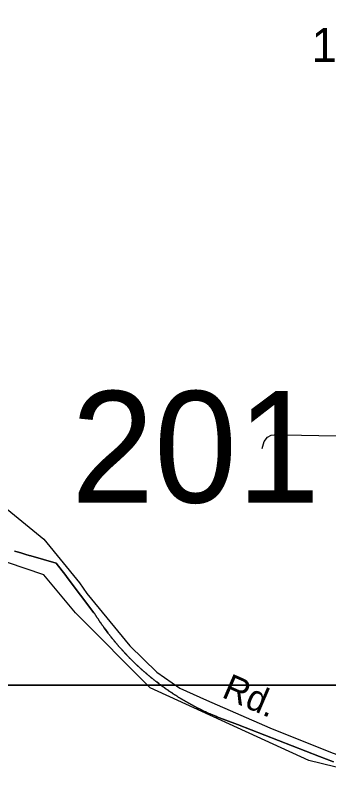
# Model space of a CAD drawing. Extents: x 2220236 to 2384410, y 720751 to 894131.
# Drawn here: x 2335613 to 2336765, y 816580 to 819437 of the extents above; entities that cross this region are included whole.
import ezdxf

# ---------------------------------------------------------------- set-up
doc = ezdxf.new("R2010")
doc.units = 0
doc.layers.add('Default', color=7, linetype='Continuous')

msp = doc.modelspace()

# ---------------------------------------------------------------- linework, layer by layer
at = {"layer": 'Default'}
for points in [[(2329807.7, 835464.4), (2346103.7, 835464.4), (2346103.7, 816974.9), (2329807.7, 816974.9), (2329807.7, 835464.4)], [(2333626.2, 818812.7), (2333689.1, 818786.2), (2333727.9, 818769.8), (2333830.4, 818726.8), (2333939.5, 818682.1), (2334071.7, 818624.2), (2334328.5, 818504.5), (2334658.5, 818316.5), (2334900.5, 818149.5), (2335168.9, 817940.7), (2335266.9, 817865.8), (2335514, 817676.9), (2335717.8, 817511.4), (2335849.5, 817350.5), (2335876.3, 817311.3), (2336034.6, 817119.3), (2336133.6, 817022.5), (2336218.4, 816963.6), (2336315.8, 816918.9), (2336549.9, 816817.6), (2336773, 816728.5), (2336862.2, 816694.7)], [(2336521.3, 817845.3), (2336528.2, 817870.5), (2336541.2, 817887), (2336554.2, 817893.9), (2336565.5, 817895.6), (2336601.9, 817895.6), (2336730.2, 817893), (2336879.2, 817891.3), (2336900.9, 817891.3), (2336914.8, 817889.6), (2336938.4, 817883.7)], [(2337260.1, 816641.7), (2336889.7, 816649.6), (2336692.7, 816696.9), (2336109.5, 816965), (2335833.7, 817241.1), (2335717.1, 817380.6), (2335517.8, 817447.2)], [(2337260.1, 816641.7), (2336889.7, 816649.6), (2336692.7, 816696.9), (2336109.5, 816965), (2335833.7, 817241.1), (2335717.1, 817380.6), (2335517.8, 817447.2)], [(2335610.2, 817467.4), (2335623.8, 817463.4), (2335637.2, 817459.5), (2335650.8, 817455.6), (2335664, 817451.7), (2335669.2, 817450.1), (2335763.2, 817423.8), (2335798.8, 817377.3), (2335803.8, 817370.7), (2335902.2, 817241), (2335903.5, 817238.9), (2335905, 817236.8), (2335906.2, 817234.6), (2335907.5, 817232.5), (2335909, 817230.4), (2335910.2, 817228.3), (2335911.8, 817226.2), (2335913, 817224.1), (2335914.5, 817222.1), (2335915.8, 817219.9), (2335917.2, 817217.9), (2335918.5, 817215.8), (2335920, 817213.7), (2335921.2, 817211.6), (2335922.8, 817209.6), (2335924.2, 817207.5), (2335925.5, 817205.4), (2335927, 817203.4), (2335928.5, 817201.3), (2335929.8, 817199.2), (2335931.2, 817197.2), (2335932.8, 817195.2), (2335934.2, 817193.1), (2335935.5, 817191.1), (2335937, 817189.1), (2335938.5, 817187.1), (2335940, 817185), (2335943, 817181), (2335944.5, 817178.9), (2335953.5, 817166.9), (2335955, 817165), (2335958, 817161), (2335959.5, 817159.1), (2335961, 817157.1), (2335962.5, 817155.1), (2335964.2, 817153.1), (2335965.8, 817151.2), (2335967.2, 817149.2), (2335968.8, 817147.2), (2335970.2, 817145.3), (2335972, 817143.4), (2335973.5, 817141.4), (2335975, 817139.5), (2335976.8, 817137.6), (2335978.2, 817135.6), (2335980, 817133.8), (2335981.5, 817131.8), (2335983, 817129.9), (2335984.8, 817128), (2335986.2, 817126.1), (2335988, 817124.2), (2335989.5, 817122.2), (2335991.2, 817120.4), (2335992.8, 817118.5), (2335996.2, 817114.8), (2335997.8, 817112.9), (2335999.5, 817111), (2336001, 817109.1), (2336004.5, 817105.4), (2336006, 817103.5), (2336007.8, 817101.7), (2336009.5, 817099.8), (2336011.2, 817098), (2336012.8, 817096.1), (2336014.5, 817094.3), (2336016.2, 817092.5), (2336018, 817090.6), (2336019.8, 817088.8), (2336021.5, 817087), (2336023, 817085.2), (2336024.8, 817083.4), (2336026.5, 817081.6), (2336028.2, 817079.8), (2336030, 817078), (2336031.8, 817076.2), (2336033.5, 817074.4), (2336035.2, 817072.6), (2336038.8, 817069.1), (2336040.5, 817067.3), (2336042.5, 817065.6), (2336043.5, 817064.4), (2336046, 817062.1), (2336049.5, 817058.6), (2336053, 817055.1), (2336055, 817053.4), (2336056.8, 817051.6), (2336058.5, 817049.9), (2336060.2, 817048.2), (2336062.2, 817046.5), (2336064, 817044.8), (2336065.8, 817043.1), (2336067.8, 817041.4), (2336069.5, 817039.7), (2336071.2, 817038), (2336073.2, 817036.3), (2336075, 817034.6), (2336077, 817032.9), (2336078.8, 817031.3), (2336080.8, 817029.6), (2336082.5, 817028), (2336084.5, 817026.3), (2336086.2, 817024.7), (2336088.2, 817023), (2336090, 817021.4), (2336092, 817019.8), (2336093.8, 817018.1), (2336095.8, 817016.5), (2336097.5, 817014.9), (2336099.5, 817013.2), (2336101.5, 817011.6), (2336103.2, 817010.1), (2336105.2, 817008.4), (2336107.2, 817006.8), (2336109.2, 817005.2), (2336111, 817003.7), (2336113, 817002.1), (2336115, 817000.5), (2336117, 816998.9), (2336118.8, 816997.4), (2336120.8, 816995.8), (2336122.8, 816994.2), (2336124.8, 816992.7), (2336126.8, 816991.1), (2336128.8, 816989.6), (2336130.5, 816988.1), (2336132.5, 816986.6), (2336134.5, 816985), (2336140.5, 816980.5), (2336142.5, 816978.9), (2336144.5, 816977.4), (2336146.5, 816976), (2336152.5, 816971.5), (2336154.5, 816970.1), (2336156.5, 816968.6), (2336158.8, 816967.1), (2336160.8, 816965.6), (2336162.8, 816964.2), (2336164.8, 816962.8), (2336166.8, 816961.3), (2336168.8, 816959.9), (2336170.8, 816958.4), (2336173, 816957), (2336175, 816955.6), (2336177, 816954.2), (2336179, 816952.8), (2336181.2, 816951.4), (2336183.2, 816949.9), (2336185.2, 816948.6), (2336187.5, 816947.2), (2336189.5, 816945.8), (2336191.5, 816944.4), (2336193.8, 816943), (2336195.8, 816941.6), (2336197.8, 816940.3), (2336200, 816938.9), (2336202, 816937.6), (2336204.2, 816936.2), (2336206.2, 816934.9), (2336208.2, 816933.6), (2336210.5, 816932.2), (2336212.5, 816930.9), (2336214.8, 816929.6), (2336216.8, 816928.2), (2336219, 816926.9), (2336221, 816925.6), (2336223.2, 816924.4), (2336225.5, 816923.1), (2336227.5, 816921.8), (2336229.8, 816920.5), (2336231.8, 816919.2), (2336234, 816917.9), (2336236.2, 816916.7), (2336238.2, 816915.4), (2336240.5, 816914.2), (2336242.5, 816912.9), (2336244.8, 816911.7), (2336247, 816910.4), (2336249.2, 816909.2), (2336251.2, 816908), (2336253.5, 816906.8), (2336255.8, 816905.6), (2336257.8, 816904.3), (2336260, 816903.1), (2336262.2, 816901.9), (2336264.5, 816900.8), (2336266.8, 816899.6), (2336268.8, 816898.4), (2336271, 816897.2), (2336273.2, 816896.1), (2336275.5, 816894.9), (2336277.8, 816893.7), (2336280, 816892.6), (2336282.2, 816891.4), (2336284.2, 816890.2), (2336286.5, 816889.1), (2336288, 816888.4), (2336291, 816886.9), (2336293.2, 816885.8), (2336295.5, 816884.6), (2336297.8, 816883.6), (2336300, 816882.4), (2336302.2, 816881.4), (2336304.5, 816880.2), (2336306.8, 816879.2), (2336309, 816878.1), (2336311.2, 816877), (2336313.5, 816875.9), (2336315.8, 816874.9), (2336318, 816873.8), (2336320.2, 816872.8), (2336322.5, 816871.8), (2336325, 816870.7), (2336329.5, 816868.7), (2336332.5, 816867.3), (2336351.2, 816860), (2336354.5, 816858.2), (2336430.2, 816829.4), (2336732, 816712.6), (2336784.2, 816692.4)], [(2336784.2, 816692.4), (2336732, 816712.6), (2336430.2, 816829.4), (2336354.5, 816858.2), (2336351.2, 816860), (2336332.5, 816867.3), (2336329.5, 816868.7), (2336325, 816870.7), (2336322.5, 816871.8), (2336320.2, 816872.8), (2336318, 816873.8), (2336315.8, 816874.9), (2336313.5, 816875.9), (2336311.2, 816877), (2336309, 816878.1), (2336306.8, 816879.2), (2336304.5, 816880.2), (2336302.2, 816881.4), (2336300, 816882.4), (2336297.8, 816883.6), (2336295.5, 816884.6), (2336293.2, 816885.8), (2336291, 816886.9), (2336288, 816888.4), (2336286.5, 816889.1), (2336284.2, 816890.2), (2336282.2, 816891.4), (2336280, 816892.6), (2336277.8, 816893.7), (2336275.5, 816894.9), (2336273.2, 816896.1), (2336271, 816897.2), (2336268.8, 816898.4), (2336266.8, 816899.6), (2336264.5, 816900.8), (2336262.2, 816901.9), (2336260, 816903.1), (2336257.8, 816904.3), (2336255.8, 816905.6), (2336253.5, 816906.8), (2336251.2, 816908), (2336249.2, 816909.2), (2336247, 816910.4), (2336244.8, 816911.7), (2336242.5, 816912.9), (2336240.5, 816914.2), (2336238.2, 816915.4), (2336236.2, 816916.7), (2336234, 816917.9), (2336231.8, 816919.2), (2336229.8, 816920.5), (2336227.5, 816921.8), (2336225.5, 816923.1), (2336223.2, 816924.4), (2336221, 816925.6), (2336219, 816926.9), (2336216.8, 816928.2), (2336214.8, 816929.6), (2336212.5, 816930.9), (2336210.5, 816932.2), (2336208.2, 816933.6), (2336206.2, 816934.9), (2336204.2, 816936.2), (2336202, 816937.6), (2336200, 816938.9), (2336197.8, 816940.3), (2336195.8, 816941.6), (2336193.8, 816943), (2336191.5, 816944.4), (2336189.5, 816945.8), (2336187.5, 816947.2), (2336185.2, 816948.6), (2336183.2, 816949.9), (2336181.2, 816951.4), (2336179, 816952.8), (2336177, 816954.2), (2336175, 816955.6), (2336173, 816957), (2336170.8, 816958.4), (2336168.8, 816959.9), (2336166.8, 816961.3), (2336164.8, 816962.8), (2336162.8, 816964.2), (2336160.8, 816965.6), (2336158.8, 816967.1), (2336156.5, 816968.6), (2336154.5, 816970.1), (2336152.5, 816971.5), (2336146.5, 816976), (2336144.5, 816977.4), (2336142.5, 816978.9), (2336140.5, 816980.5), (2336134.5, 816985), (2336132.5, 816986.6), (2336130.5, 816988.1), (2336128.8, 816989.6), (2336126.8, 816991.1), (2336124.8, 816992.7), (2336122.8, 816994.2), (2336120.8, 816995.8), (2336118.8, 816997.4), (2336117, 816998.9), (2336115, 817000.5), (2336113, 817002.1), (2336111, 817003.7), (2336109.2, 817005.2), (2336107.2, 817006.8), (2336105.2, 817008.4), (2336103.2, 817010.1), (2336101.5, 817011.6), (2336099.5, 817013.2), (2336097.5, 817014.9), (2336095.8, 817016.5), (2336093.8, 817018.1), (2336092, 817019.8), (2336090, 817021.4), (2336088.2, 817023), (2336086.2, 817024.7), (2336084.5, 817026.3), (2336082.5, 817028), (2336080.8, 817029.6), (2336078.8, 817031.3), (2336077, 817032.9), (2336075, 817034.6), (2336073.2, 817036.3), (2336071.2, 817038), (2336069.5, 817039.7), (2336067.8, 817041.4), (2336065.8, 817043.1), (2336064, 817044.8), (2336062.2, 817046.5), (2336060.2, 817048.2), (2336058.5, 817049.9), (2336056.8, 817051.6), (2336055, 817053.4), (2336053, 817055.1), (2336049.5, 817058.6), (2336046, 817062.1), (2336043.5, 817064.4), (2336042.5, 817065.6), (2336040.5, 817067.3), (2336038.8, 817069.1), (2336035.2, 817072.6), (2336033.5, 817074.4), (2336031.8, 817076.2), (2336030, 817078), (2336028.2, 817079.8), (2336026.5, 817081.6), (2336024.8, 817083.4), (2336023, 817085.2), (2336021.5, 817087), (2336019.8, 817088.8), (2336018, 817090.6), (2336016.2, 817092.5), (2336014.5, 817094.3), (2336012.8, 817096.1), (2336011.2, 817098), (2336009.5, 817099.8), (2336007.8, 817101.7), (2336006, 817103.5), (2336004.5, 817105.4), (2336001, 817109.1), (2335999.5, 817111), (2335997.8, 817112.9), (2335996.2, 817114.8), (2335992.8, 817118.5), (2335991.2, 817120.4), (2335989.5, 817122.2), (2335988, 817124.2), (2335986.2, 817126.1), (2335984.8, 817128), (2335983, 817129.9), (2335981.5, 817131.8), (2335980, 817133.8), (2335978.2, 817135.6), (2335976.8, 817137.6), (2335975, 817139.5), (2335973.5, 817141.4), (2335972, 817143.4), (2335970.2, 817145.3), (2335968.8, 817147.2), (2335967.2, 817149.2), (2335965.8, 817151.2), (2335964.2, 817153.1), (2335962.5, 817155.1), (2335961, 817157.1), (2335959.5, 817159.1), (2335958, 817161), (2335955, 817165), (2335953.5, 817166.9), (2335944.5, 817178.9), (2335943, 817181), (2335940, 817185), (2335938.5, 817187.1), (2335937, 817189.1), (2335935.5, 817191.1), (2335934.2, 817193.1), (2335932.8, 817195.2), (2335931.2, 817197.2), (2335929.8, 817199.2), (2335928.5, 817201.3), (2335927, 817203.4), (2335925.5, 817205.4), (2335924.2, 817207.5), (2335922.8, 817209.6), (2335921.2, 817211.6), (2335920, 817213.7), (2335918.5, 817215.8), (2335917.2, 817217.9), (2335915.8, 817219.9), (2335914.5, 817222.1), (2335913, 817224.1), (2335911.8, 817226.2), (2335910.2, 817228.3), (2335909, 817230.4), (2335907.5, 817232.5), (2335906.2, 817234.6), (2335905, 817236.8), (2335903.5, 817238.9), (2335902.2, 817241), (2335803.8, 817370.7), (2335798.8, 817377.3), (2335763.2, 817423.8), (2335669.2, 817450.1), (2335664, 817451.7), (2335650.8, 817455.6), (2335637.2, 817459.5), (2335623.8, 817463.4), (2335610.2, 817467.4)], [(2335610.2, 817467.4), (2335623.8, 817463.4), (2335637.2, 817459.5), (2335650.8, 817455.6), (2335664, 817451.7), (2335669.2, 817450.1), (2335763.2, 817423.8), (2335798.8, 817377.3), (2335803.8, 817370.7), (2335902.2, 817241), (2335903.5, 817238.9), (2335905, 817236.8), (2335906.2, 817234.6), (2335907.5, 817232.5), (2335909, 817230.4), (2335910.2, 817228.3), (2335911.8, 817226.2), (2335913, 817224.1), (2335914.5, 817222.1), (2335915.8, 817219.9), (2335917.2, 817217.9), (2335918.5, 817215.8), (2335920, 817213.7), (2335921.2, 817211.6), (2335922.8, 817209.6), (2335924.2, 817207.5), (2335925.5, 817205.4), (2335927, 817203.4), (2335928.5, 817201.3), (2335929.8, 817199.2), (2335931.2, 817197.2), (2335932.8, 817195.2), (2335934.2, 817193.1), (2335935.5, 817191.1), (2335937, 817189.1), (2335938.5, 817187.1), (2335940, 817185), (2335943, 817181), (2335944.5, 817178.9), (2335953.5, 817166.9), (2335955, 817165), (2335958, 817161), (2335959.5, 817159.1), (2335961, 817157.1), (2335962.5, 817155.1), (2335964.2, 817153.1), (2335965.8, 817151.2), (2335967.2, 817149.2), (2335968.8, 817147.2), (2335970.2, 817145.3), (2335972, 817143.4), (2335973.5, 817141.4), (2335975, 817139.5), (2335976.8, 817137.6), (2335978.2, 817135.6), (2335980, 817133.8), (2335981.5, 817131.8), (2335983, 817129.9), (2335984.8, 817128), (2335986.2, 817126.1), (2335988, 817124.2), (2335989.5, 817122.2), (2335991.2, 817120.4), (2335992.8, 817118.5), (2335996.2, 817114.8), (2335997.8, 817112.9), (2335999.5, 817111), (2336001, 817109.1), (2336004.5, 817105.4), (2336006, 817103.5), (2336007.8, 817101.7), (2336009.5, 817099.8), (2336011.2, 817098), (2336012.8, 817096.1), (2336014.5, 817094.3), (2336016.2, 817092.5), (2336018, 817090.6), (2336019.8, 817088.8), (2336021.5, 817087), (2336023, 817085.2), (2336024.8, 817083.4), (2336026.5, 817081.6), (2336028.2, 817079.8), (2336030, 817078), (2336031.8, 817076.2), (2336033.5, 817074.4), (2336035.2, 817072.6), (2336038.8, 817069.1), (2336040.5, 817067.3), (2336042.5, 817065.6), (2336043.5, 817064.4), (2336046, 817062.1), (2336049.5, 817058.6), (2336053, 817055.1), (2336055, 817053.4), (2336056.8, 817051.6), (2336058.5, 817049.9), (2336060.2, 817048.2), (2336062.2, 817046.5), (2336064, 817044.8), (2336065.8, 817043.1), (2336067.8, 817041.4), (2336069.5, 817039.7), (2336071.2, 817038), (2336073.2, 817036.3), (2336075, 817034.6), (2336077, 817032.9), (2336078.8, 817031.3), (2336080.8, 817029.6), (2336082.5, 817028), (2336084.5, 817026.3), (2336086.2, 817024.7), (2336088.2, 817023), (2336090, 817021.4), (2336092, 817019.8), (2336093.8, 817018.1), (2336095.8, 817016.5), (2336097.5, 817014.9), (2336099.5, 817013.2), (2336101.5, 817011.6), (2336103.2, 817010.1), (2336105.2, 817008.4), (2336107.2, 817006.8), (2336109.2, 817005.2), (2336111, 817003.7), (2336113, 817002.1), (2336115, 817000.5), (2336117, 816998.9), (2336118.8, 816997.4), (2336120.8, 816995.8), (2336122.8, 816994.2), (2336124.8, 816992.7), (2336126.8, 816991.1), (2336128.8, 816989.6), (2336130.5, 816988.1), (2336132.5, 816986.6), (2336134.5, 816985), (2336140.5, 816980.5), (2336142.5, 816978.9), (2336144.5, 816977.4), (2336146.5, 816976), (2336152.5, 816971.5), (2336154.5, 816970.1), (2336156.5, 816968.6), (2336158.8, 816967.1), (2336160.8, 816965.6), (2336162.8, 816964.2), (2336164.8, 816962.8), (2336166.8, 816961.3), (2336168.8, 816959.9), (2336170.8, 816958.4), (2336173, 816957), (2336175, 816955.6), (2336177, 816954.2), (2336179, 816952.8), (2336181.2, 816951.4), (2336183.2, 816949.9), (2336185.2, 816948.6), (2336187.5, 816947.2), (2336189.5, 816945.8), (2336191.5, 816944.4), (2336193.8, 816943), (2336195.8, 816941.6), (2336197.8, 816940.3), (2336200, 816938.9), (2336202, 816937.6), (2336204.2, 816936.2), (2336206.2, 816934.9), (2336208.2, 816933.6), (2336210.5, 816932.2), (2336212.5, 816930.9), (2336214.8, 816929.6), (2336216.8, 816928.2), (2336219, 816926.9), (2336221, 816925.6), (2336223.2, 816924.4), (2336225.5, 816923.1), (2336227.5, 816921.8), (2336229.8, 816920.5), (2336231.8, 816919.2), (2336234, 816917.9), (2336236.2, 816916.7), (2336238.2, 816915.4), (2336240.5, 816914.2), (2336242.5, 816912.9), (2336244.8, 816911.7), (2336247, 816910.4), (2336249.2, 816909.2), (2336251.2, 816908), (2336253.5, 816906.8), (2336255.8, 816905.6), (2336257.8, 816904.3), (2336260, 816903.1), (2336262.2, 816901.9), (2336264.5, 816900.8), (2336266.8, 816899.6), (2336268.8, 816898.4), (2336271, 816897.2), (2336273.2, 816896.1), (2336275.5, 816894.9), (2336277.8, 816893.7), (2336280, 816892.6), (2336282.2, 816891.4), (2336284.2, 816890.2), (2336286.5, 816889.1), (2336288, 816888.4), (2336291, 816886.9), (2336293.2, 816885.8), (2336295.5, 816884.6), (2336297.8, 816883.6), (2336300, 816882.4), (2336302.2, 816881.4), (2336304.5, 816880.2), (2336306.8, 816879.2), (2336309, 816878.1), (2336311.2, 816877), (2336313.5, 816875.9), (2336315.8, 816874.9), (2336318, 816873.8), (2336320.2, 816872.8), (2336322.5, 816871.8), (2336325, 816870.7), (2336329.5, 816868.7), (2336332.5, 816867.3), (2336351.2, 816860), (2336354.5, 816858.2), (2336430.2, 816829.4), (2336732, 816712.6), (2336784.2, 816692.4)], [(2336784.2, 816692.4), (2336732, 816712.6), (2336430.2, 816829.4), (2336354.5, 816858.2), (2336351.2, 816860), (2336332.5, 816867.3), (2336329.5, 816868.7), (2336325, 816870.7), (2336322.5, 816871.8), (2336320.2, 816872.8), (2336318, 816873.8), (2336315.8, 816874.9), (2336313.5, 816875.9), (2336311.2, 816877), (2336309, 816878.1), (2336306.8, 816879.2), (2336304.5, 816880.2), (2336302.2, 816881.4), (2336300, 816882.4), (2336297.8, 816883.6), (2336295.5, 816884.6), (2336293.2, 816885.8), (2336291, 816886.9), (2336288, 816888.4), (2336286.5, 816889.1), (2336284.2, 816890.2), (2336282.2, 816891.4), (2336280, 816892.6), (2336277.8, 816893.7), (2336275.5, 816894.9), (2336273.2, 816896.1), (2336271, 816897.2), (2336268.8, 816898.4), (2336266.8, 816899.6), (2336264.5, 816900.8), (2336262.2, 816901.9), (2336260, 816903.1), (2336257.8, 816904.3), (2336255.8, 816905.6), (2336253.5, 816906.8), (2336251.2, 816908), (2336249.2, 816909.2), (2336247, 816910.4), (2336244.8, 816911.7), (2336242.5, 816912.9), (2336240.5, 816914.2), (2336238.2, 816915.4), (2336236.2, 816916.7), (2336234, 816917.9), (2336231.8, 816919.2), (2336229.8, 816920.5), (2336227.5, 816921.8), (2336225.5, 816923.1), (2336223.2, 816924.4), (2336221, 816925.6), (2336219, 816926.9), (2336216.8, 816928.2), (2336214.8, 816929.6), (2336212.5, 816930.9), (2336210.5, 816932.2), (2336208.2, 816933.6), (2336206.2, 816934.9), (2336204.2, 816936.2), (2336202, 816937.6), (2336200, 816938.9), (2336197.8, 816940.3), (2336195.8, 816941.6), (2336193.8, 816943), (2336191.5, 816944.4), (2336189.5, 816945.8), (2336187.5, 816947.2), (2336185.2, 816948.6), (2336183.2, 816949.9), (2336181.2, 816951.4), (2336179, 816952.8), (2336177, 816954.2), (2336175, 816955.6), (2336173, 816957), (2336170.8, 816958.4), (2336168.8, 816959.9), (2336166.8, 816961.3), (2336164.8, 816962.8), (2336162.8, 816964.2), (2336160.8, 816965.6), (2336158.8, 816967.1), (2336156.5, 816968.6), (2336154.5, 816970.1), (2336152.5, 816971.5), (2336146.5, 816976), (2336144.5, 816977.4), (2336142.5, 816978.9), (2336140.5, 816980.5), (2336134.5, 816985), (2336132.5, 816986.6), (2336130.5, 816988.1), (2336128.8, 816989.6), (2336126.8, 816991.1), (2336124.8, 816992.7), (2336122.8, 816994.2), (2336120.8, 816995.8), (2336118.8, 816997.4), (2336117, 816998.9), (2336115, 817000.5), (2336113, 817002.1), (2336111, 817003.7), (2336109.2, 817005.2), (2336107.2, 817006.8), (2336105.2, 817008.4), (2336103.2, 817010.1), (2336101.5, 817011.6), (2336099.5, 817013.2), (2336097.5, 817014.9), (2336095.8, 817016.5), (2336093.8, 817018.1), (2336092, 817019.8), (2336090, 817021.4), (2336088.2, 817023), (2336086.2, 817024.7), (2336084.5, 817026.3), (2336082.5, 817028), (2336080.8, 817029.6), (2336078.8, 817031.3), (2336077, 817032.9), (2336075, 817034.6), (2336073.2, 817036.3), (2336071.2, 817038), (2336069.5, 817039.7), (2336067.8, 817041.4), (2336065.8, 817043.1), (2336064, 817044.8), (2336062.2, 817046.5), (2336060.2, 817048.2), (2336058.5, 817049.9), (2336056.8, 817051.6), (2336055, 817053.4), (2336053, 817055.1), (2336049.5, 817058.6), (2336046, 817062.1), (2336043.5, 817064.4), (2336042.5, 817065.6), (2336040.5, 817067.3), (2336038.8, 817069.1), (2336035.2, 817072.6), (2336033.5, 817074.4), (2336031.8, 817076.2), (2336030, 817078), (2336028.2, 817079.8), (2336026.5, 817081.6), (2336024.8, 817083.4), (2336023, 817085.2), (2336021.5, 817087), (2336019.8, 817088.8), (2336018, 817090.6), (2336016.2, 817092.5), (2336014.5, 817094.3), (2336012.8, 817096.1), (2336011.2, 817098), (2336009.5, 817099.8), (2336007.8, 817101.7), (2336006, 817103.5), (2336004.5, 817105.4), (2336001, 817109.1), (2335999.5, 817111), (2335997.8, 817112.9), (2335996.2, 817114.8), (2335992.8, 817118.5), (2335991.2, 817120.4), (2335989.5, 817122.2), (2335988, 817124.2), (2335986.2, 817126.1), (2335984.8, 817128), (2335983, 817129.9), (2335981.5, 817131.8), (2335980, 817133.8), (2335978.2, 817135.6), (2335976.8, 817137.6), (2335975, 817139.5), (2335973.5, 817141.4), (2335972, 817143.4), (2335970.2, 817145.3), (2335968.8, 817147.2), (2335967.2, 817149.2), (2335965.8, 817151.2), (2335964.2, 817153.1), (2335962.5, 817155.1), (2335961, 817157.1), (2335959.5, 817159.1), (2335958, 817161), (2335955, 817165), (2335953.5, 817166.9), (2335944.5, 817178.9), (2335943, 817181), (2335940, 817185), (2335938.5, 817187.1), (2335937, 817189.1), (2335935.5, 817191.1), (2335934.2, 817193.1), (2335932.8, 817195.2), (2335931.2, 817197.2), (2335929.8, 817199.2), (2335928.5, 817201.3), (2335927, 817203.4), (2335925.5, 817205.4), (2335924.2, 817207.5), (2335922.8, 817209.6), (2335921.2, 817211.6), (2335920, 817213.7), (2335918.5, 817215.8), (2335917.2, 817217.9), (2335915.8, 817219.9), (2335914.5, 817222.1), (2335913, 817224.1), (2335911.8, 817226.2), (2335910.2, 817228.3), (2335909, 817230.4), (2335907.5, 817232.5), (2335906.2, 817234.6), (2335905, 817236.8), (2335903.5, 817238.9), (2335902.2, 817241), (2335803.8, 817370.7), (2335798.8, 817377.3), (2335763.2, 817423.8), (2335669.2, 817450.1), (2335664, 817451.7), (2335650.8, 817455.6), (2335637.2, 817459.5), (2335623.8, 817463.4), (2335610.2, 817467.4)], [(2329807.7, 816974.9), (2370566.3, 816974.8), (2370566.3, 785046.7), (2329807.6, 785046.7), (2329807.7, 816974.9)]]:
    msp.add_lwpolyline(points, dxfattribs=at)

# ---------------------------------------------------------------- texts
for s, height, p in [('1544', 125, (2336703.1, 819266.4)), ('201', 410.1, (2335818.5, 817646))]:
    msp.add_text(s, height=height, dxfattribs=at).set_placement(p)
msp.add_text('Rd.', height=95, rotation=336.5898, dxfattribs=at).set_placement((2336368.6, 816931.8))

doc.saveas('drawing.dxf')
